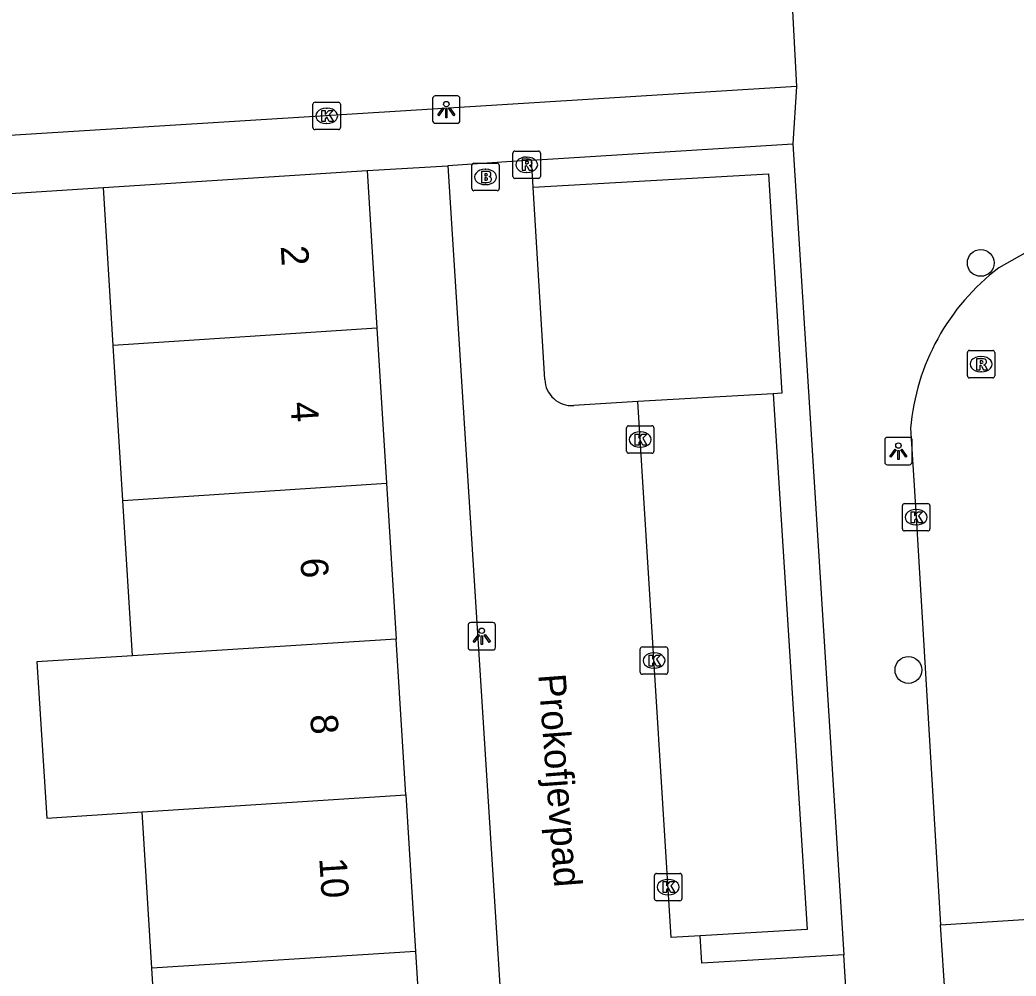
# Model space of a CAD drawing. Extents: x 159053 to 160041, y 380450 to 381422.
# Drawn here: x 159884.64 to 159920.98, y 381106.41 to 381141.29 of the extents above; entities that cross this region are included whole.
import ezdxf

# ---------------------------------------------------------------- set-up
doc = ezdxf.new("R2010")
doc.units = 0
for name, color, linetype in [('IMGEO_Boom', 7, 'Continuous'), ('IMGEO_Brandkraan', 7, 'Continuous'), ('IMGEO_Haag', 7, 'Continuous'), ('IMGEO_Kolk', 7, 'Continuous'), ('IMGEO_Lichtpunt', 7, 'Continuous'), ('IMGEO_Openbare_ruimte_label', 7, 'Continuous'), ('IMGEO_Pand', 7, 'Continuous'), ('IMGEO_Pand_nummerreeks', 7, 'Continuous'), ('IMGEO_Parkeervlak_open', 7, 'Continuous'), ('IMGEO_Rijbaan_lokaal_open', 7, 'Continuous'), ('IMGEO_Rioolput', 7, 'Continuous'), ('IMGEO_Voetpad_open', 7, 'Continuous')]:
    doc.layers.add(name, color=color, linetype=linetype)

msp = doc.modelspace()

# ---------------------------------------------------------------- linework, layer by layer
at = {"layer": 'IMGEO_Boom'}
for centre in [(159919.692, 381132.43), (159917.053, 381117.579)]:
    msp.add_circle(centre, 0.489, dxfattribs=at)
at = {"layer": 'IMGEO_Brandkraan'}
for p, q in [((159901.2, 381136.065), (159902.052, 381136.065)), ((159901.125, 381135.139), (159901.125, 381135.991)), ((159901.613, 381135.845), (159901.638, 381135.845)), ((159902.126, 381135.991), (159902.126, 381135.139)), ((159902.052, 381135.065), (159901.2, 381135.065)), ((159901.636, 381135.285), (159901.611, 381135.285))]:
    msp.add_line(p, q, dxfattribs=at)
for points in [[(159901.2, 381136.065), (159902.052, 381136.065)], [(159901.125, 381135.139), (159901.125, 381135.991)], [(159901.473, 381135.765), (159901.473, 381135.365), (159901.686, 381135.365)], [(159901.704, 381135.765), (159901.473, 381135.765)], [(159901.652, 381135.684), (159901.598, 381135.684), (159901.598, 381135.608)], [(159902.126, 381135.991), (159902.126, 381135.139)], [(159901.598, 381135.608), (159901.651, 381135.608)], [(159901.66, 381135.532), (159901.598, 381135.532), (159901.598, 381135.451)], [(159901.598, 381135.451), (159901.66, 381135.451)], [(159902.052, 381135.065), (159901.2, 381135.065)]]:
    msp.add_lwpolyline(points, dxfattribs=at)
for centre, radius, start, end in [((159901.202, 381135.989), 0.0765, 91.552, 178.448), ((159901.202, 381135.989), 0.0765, 91.552, 178.448), ((159902.05, 381135.989), 0.0765, 1.552, 88.448), ((159902.05, 381135.989), 0.0765, 1.552, 88.448), ((159901.653, 381135.646), 0.0379, 267.8285, 90.9355), ((159901.708, 381135.62), 0.145, 59.4692, 91.5367), ((159901.733, 381135.667), 0.0922, 285.5137, 58.1501), ((159901.661, 381135.491), 0.0404, 269.8759, 90.5077), ((159901.692, 381135.616), 0.251, 268.6676, 293.5347), ((159901.738, 381135.475), 0.105, 301.3115, 78.989), ((159901.202, 381135.141), 0.0765, 181.552, 268.448), ((159901.202, 381135.141), 0.0765, 181.552, 268.448), ((159902.05, 381135.141), 0.0765, 271.552, 358.448), ((159902.05, 381135.141), 0.0765, 271.552, 358.448)]:
    msp.add_arc(centre, radius, start, end, dxfattribs=at)
for centre, major_axis, ratio, start_param, end_param in [((159901.612, 381135.565), (-0.387, 0.002), 0.722429, 4.712389, 7.853982), ((159901.637, 381135.565), (-0.39, 0.002), 0.717154, 1.570796, 4.712389)]:
    msp.add_ellipse(centre, major_axis=major_axis, ratio=ratio, start_param=start_param, end_param=end_param, dxfattribs=at)
at = {"layer": 'IMGEO_Haag'}
msp.add_lwpolyline([(159903.367, 381135.192), (159911.952, 381135.677), (159912.435, 381127.674), (159912.123, 381127.657)], dxfattribs=at)
at = {"layer": 'IMGEO_Kolk'}
for p, q in [((159895.329, 381137.366), (159895.329, 381138.218)), ((159895.404, 381138.292), (159896.256, 381138.292)), ((159896.33, 381138.218), (159896.33, 381137.366)), ((159895.817, 381138.072), (159895.842, 381138.072)), ((159895.84, 381137.512), (159895.815, 381137.512)), ((159896.256, 381137.292), (159895.404, 381137.292)), ((159906.768, 381125.56), (159906.768, 381126.412)), ((159906.843, 381126.486), (159907.695, 381126.486)), ((159907.256, 381126.266), (159907.281, 381126.266)), ((159907.769, 381126.412), (159907.769, 381125.56)), ((159907.695, 381125.486), (159906.843, 381125.486)), ((159907.279, 381125.706), (159907.254, 381125.706)), ((159916.833, 381122.725), (159916.833, 381123.577)), ((159916.908, 381123.651), (159917.76, 381123.651)), ((159917.321, 381123.431), (159917.346, 381123.431)), ((159917.834, 381123.577), (159917.834, 381122.725)), ((159917.76, 381122.651), (159916.908, 381122.651)), ((159917.344, 381122.871), (159917.319, 381122.871)), ((159907.271, 381117.496), (159907.271, 381118.348)), ((159907.346, 381118.422), (159908.198, 381118.422)), ((159908.272, 381118.348), (159908.272, 381117.496)), ((159907.759, 381118.202), (159907.784, 381118.202)), ((159907.782, 381117.642), (159907.757, 381117.642)), ((159908.198, 381117.422), (159907.346, 381117.422)), ((159907.788, 381109.231), (159907.788, 381110.083)), ((159907.863, 381110.157), (159908.715, 381110.157)), ((159908.276, 381109.937), (159908.301, 381109.937)), ((159908.789, 381110.083), (159908.789, 381109.231)), ((159908.715, 381109.157), (159907.863, 381109.157)), ((159908.299, 381109.377), (159908.274, 381109.377))]:
    msp.add_line(p, q, dxfattribs=at)
for points in [[(159895.329, 381137.366), (159895.329, 381138.218)], [(159895.404, 381138.292), (159896.256, 381138.292)], [(159896.33, 381138.218), (159896.33, 381137.366)], [(159895.65, 381137.992), (159895.773, 381137.992), (159895.773, 381137.841), (159895.903, 381137.992), (159896.067, 381137.992), (159895.921, 381137.841), (159896.074, 381137.592), (159895.922, 381137.592), (159895.837, 381137.756), (159895.773, 381137.689), (159895.773, 381137.592), (159895.65, 381137.592), (159895.65, 381137.992)], [(159896.256, 381137.292), (159895.404, 381137.292)], [(159906.768, 381125.56), (159906.768, 381126.412)], [(159906.843, 381126.486), (159907.695, 381126.486)], [(159907.769, 381126.412), (159907.769, 381125.56)], [(159907.089, 381126.186), (159907.212, 381126.186), (159907.212, 381126.035), (159907.342, 381126.186), (159907.506, 381126.186), (159907.36, 381126.035), (159907.513, 381125.786), (159907.361, 381125.786), (159907.276, 381125.95), (159907.212, 381125.883), (159907.212, 381125.786), (159907.089, 381125.786), (159907.089, 381126.186)], [(159907.695, 381125.486), (159906.843, 381125.486)], [(159916.833, 381122.725), (159916.833, 381123.577)], [(159916.908, 381123.651), (159917.76, 381123.651)], [(159917.154, 381123.351), (159917.277, 381123.351), (159917.277, 381123.2), (159917.407, 381123.351), (159917.571, 381123.351), (159917.425, 381123.2), (159917.578, 381122.951), (159917.426, 381122.951), (159917.341, 381123.115), (159917.277, 381123.048), (159917.277, 381122.951), (159917.154, 381122.951), (159917.154, 381123.351)], [(159917.834, 381123.577), (159917.834, 381122.725)], [(159917.76, 381122.651), (159916.908, 381122.651)], [(159907.271, 381117.496), (159907.271, 381118.348)], [(159907.346, 381118.422), (159908.198, 381118.422)], [(159908.272, 381118.348), (159908.272, 381117.496)], [(159907.592, 381118.122), (159907.715, 381118.122), (159907.715, 381117.971), (159907.845, 381118.122), (159908.009, 381118.122), (159907.863, 381117.971), (159908.016, 381117.722), (159907.864, 381117.722), (159907.779, 381117.886), (159907.715, 381117.819), (159907.715, 381117.722), (159907.592, 381117.722), (159907.592, 381118.122)], [(159908.198, 381117.422), (159907.346, 381117.422)], [(159907.788, 381109.231), (159907.788, 381110.083)], [(159907.863, 381110.157), (159908.715, 381110.157)], [(159908.109, 381109.857), (159908.232, 381109.857), (159908.232, 381109.706), (159908.362, 381109.857), (159908.526, 381109.857), (159908.38, 381109.706), (159908.533, 381109.457), (159908.381, 381109.457), (159908.296, 381109.621), (159908.232, 381109.554), (159908.232, 381109.457), (159908.109, 381109.457), (159908.109, 381109.857)], [(159908.789, 381110.083), (159908.789, 381109.231)], [(159908.715, 381109.157), (159907.863, 381109.157)]]:
    msp.add_lwpolyline(points, dxfattribs=at)
for centre, start, end in [((159895.406, 381138.216), 91.552, 178.448), ((159895.406, 381138.216), 91.552, 178.448), ((159896.254, 381138.216), 1.552, 88.448), ((159896.254, 381138.216), 1.552, 88.448), ((159895.406, 381137.368), 181.552, 268.448), ((159895.406, 381137.368), 181.552, 268.448), ((159896.254, 381137.368), 271.552, 358.448), ((159896.254, 381137.368), 271.552, 358.448), ((159906.845, 381126.41), 91.552, 178.448), ((159906.845, 381126.41), 91.552, 178.448), ((159907.693, 381126.41), 1.552, 88.448), ((159907.693, 381126.41), 1.552, 88.448), ((159906.845, 381125.562), 181.552, 268.448), ((159906.845, 381125.562), 181.552, 268.448), ((159907.693, 381125.562), 271.552, 358.448), ((159907.693, 381125.562), 271.552, 358.448), ((159916.91, 381123.575), 91.552, 178.448), ((159916.91, 381123.575), 91.552, 178.448), ((159917.758, 381123.575), 1.552, 88.448), ((159917.758, 381123.575), 1.552, 88.448), ((159916.91, 381122.727), 181.552, 268.448), ((159916.91, 381122.727), 181.552, 268.448), ((159917.758, 381122.727), 271.552, 358.448), ((159917.758, 381122.727), 271.552, 358.448), ((159907.348, 381118.346), 91.552, 178.448), ((159907.348, 381118.346), 91.552, 178.448), ((159908.196, 381118.346), 1.552, 88.448), ((159908.196, 381118.346), 1.552, 88.448), ((159907.348, 381117.498), 181.552, 268.448), ((159907.348, 381117.498), 181.552, 268.448), ((159908.196, 381117.498), 271.552, 358.448), ((159908.196, 381117.498), 271.552, 358.448), ((159907.865, 381110.081), 91.552, 178.448), ((159907.865, 381110.081), 91.552, 178.448), ((159908.713, 381110.081), 1.552, 88.448), ((159908.713, 381110.081), 1.552, 88.448), ((159907.865, 381109.233), 181.552, 268.448), ((159907.865, 381109.233), 181.552, 268.448), ((159908.713, 381109.233), 271.552, 358.448), ((159908.713, 381109.233), 271.552, 358.448)]:
    msp.add_arc(centre, 0.0765, start, end, dxfattribs=at)
for centre, major_axis, ratio, start_param, end_param in [((159895.816, 381137.792), (-0.387, 0.002), 0.722429, 4.712389, 7.853982), ((159895.841, 381137.792), (-0.39, 0.002), 0.717154, 1.570796, 4.712389), ((159907.255, 381125.986), (-0.387, 0.002), 0.722429, 4.712389, 7.853982), ((159907.28, 381125.986), (-0.39, 0.002), 0.717154, 1.570796, 4.712389), ((159917.32, 381123.151), (-0.387, 0.002), 0.722429, 4.712389, 7.853982), ((159917.345, 381123.151), (-0.39, 0.002), 0.717154, 1.570796, 4.712389), ((159907.758, 381117.922), (-0.387, 0.002), 0.722429, 4.712389, 7.853982), ((159907.783, 381117.922), (-0.39, 0.002), 0.717154, 1.570796, 4.712389), ((159908.275, 381109.657), (-0.387, 0.002), 0.722429, 4.712389, 7.853982), ((159908.3, 381109.657), (-0.39, 0.002), 0.717154, 1.570796, 4.712389)]:
    msp.add_ellipse(centre, major_axis=major_axis, ratio=ratio, start_param=start_param, end_param=end_param, dxfattribs=at)
at = {"layer": 'IMGEO_Lichtpunt'}
for p, q in [((159899.695, 381138.426), (159899.695, 381137.619)), ((159899.695, 381138.426), (159899.695, 381137.619)), ((159900.597, 381138.521), (159899.789, 381138.521)), ((159900.597, 381138.521), (159899.789, 381138.521)), ((159900.691, 381137.619), (159900.691, 381138.426)), ((159900.691, 381137.619), (159900.691, 381138.426)), ((159899.789, 381137.525), (159900.597, 381137.525)), ((159899.789, 381137.525), (159900.597, 381137.525)), ((159916.189, 381125.969), (159916.189, 381125.162)), ((159916.189, 381125.969), (159916.189, 381125.162)), ((159917.091, 381126.064), (159916.283, 381126.064)), ((159917.091, 381126.064), (159916.283, 381126.064)), ((159917.185, 381125.162), (159917.185, 381125.969)), ((159917.185, 381125.162), (159917.185, 381125.969)), ((159916.283, 381125.068), (159917.091, 381125.068)), ((159916.283, 381125.068), (159917.091, 381125.068)), ((159901.892, 381119.307), (159901.084, 381119.307)), ((159901.892, 381119.307), (159901.084, 381119.307)), ((159900.99, 381119.212), (159900.99, 381118.405)), ((159900.99, 381119.212), (159900.99, 381118.405)), ((159901.986, 381118.405), (159901.986, 381119.212)), ((159901.986, 381118.405), (159901.986, 381119.212)), ((159901.084, 381118.311), (159901.892, 381118.311)), ((159901.084, 381118.311), (159901.892, 381118.311))]:
    msp.add_line(p, q, dxfattribs=at)
for points in [[(159900.069, 381138.09), (159900.108, 381138.062), (159899.92, 381137.8), (159899.882, 381137.827), (159900.069, 381138.09)], [(159900.171, 381138.042), (159900.218, 381138.042), (159900.218, 381137.72), (159900.171, 381137.72), (159900.171, 381138.042)], [(159900.281, 381138.062), (159900.319, 381138.089), (159900.506, 381137.827), (159900.467, 381137.799), (159900.281, 381138.062)], [(159916.563, 381125.633), (159916.602, 381125.605), (159916.414, 381125.343), (159916.376, 381125.37), (159916.563, 381125.633)], [(159916.665, 381125.585), (159916.712, 381125.585), (159916.712, 381125.263), (159916.665, 381125.263), (159916.665, 381125.585)], [(159916.775, 381125.605), (159916.813, 381125.632), (159917, 381125.37), (159916.961, 381125.342), (159916.775, 381125.605)], [(159901.364, 381118.876), (159901.403, 381118.848), (159901.215, 381118.586), (159901.177, 381118.613), (159901.364, 381118.876)], [(159901.466, 381118.828), (159901.513, 381118.828), (159901.513, 381118.506), (159901.466, 381118.506), (159901.466, 381118.828)], [(159901.576, 381118.848), (159901.614, 381118.875), (159901.801, 381118.613), (159901.762, 381118.585), (159901.576, 381118.848)]]:
    msp.add_lwpolyline(points, dxfattribs=at)
for centre in [(159900.194, 381138.224), (159916.688, 381125.767), (159901.489, 381119.01)]:
    msp.add_circle(centre, 0.0994, dxfattribs=at)
for centre, start, end in [((159899.789, 381138.426), 90, 180), ((159899.789, 381138.426), 90, 180), ((159900.597, 381138.426), 0, 90), ((159900.597, 381138.426), 0, 90), ((159899.789, 381137.619), 180, 270), ((159899.789, 381137.619), 180, 270), ((159900.597, 381137.619), 270, 0), ((159900.597, 381137.619), 270, 360), ((159916.283, 381125.969), 90, 180), ((159916.283, 381125.969), 90, 180), ((159917.091, 381125.969), 0, 90), ((159917.091, 381125.969), 0, 90), ((159916.283, 381125.162), 180, 270), ((159916.283, 381125.162), 180, 270), ((159917.091, 381125.162), 270, 0), ((159917.091, 381125.162), 270, 360), ((159901.084, 381119.212), 90, 180), ((159901.084, 381119.212), 90, 180), ((159901.892, 381119.212), 0, 90), ((159901.892, 381119.212), 0, 90), ((159901.084, 381118.405), 180, 270), ((159901.084, 381118.405), 180, 270), ((159901.892, 381118.405), 270, 0), ((159901.892, 381118.405), 270, 360)]:
    msp.add_arc(centre, 0.0946, start, end, dxfattribs=at)
at = {"layer": 'IMGEO_Pand'}
for points in [[(159887.686, 381135.184), (159897.305, 381135.804)], [(159897.305, 381135.804), (159897.662, 381130.05)], [(159888.043, 381129.418), (159887.686, 381135.184)], [(159897.662, 381130.05), (159888.043, 381129.418)], [(159897.662, 381130.05), (159898.014, 381124.388)], [(159888.392, 381123.766), (159888.043, 381129.418)], [(159888.392, 381123.766), (159898.014, 381124.388)], [(159898.014, 381124.388), (159898.367, 381118.697)], [(159888.743, 381118.091), (159888.392, 381123.766)], [(159898.367, 381118.697), (159888.743, 381118.091)], [(159898.719, 381113.025), (159898.367, 381118.697)], [(159888.743, 381118.091), (159885.258, 381117.872), (159885.617, 381112.176), (159889.095, 381112.4)], [(159889.095, 381112.4), (159898.719, 381113.025)], [(159898.719, 381113.025), (159899.074, 381107.304)], [(159889.448, 381106.698), (159889.095, 381112.4)], [(159899.074, 381107.304), (159889.448, 381106.698)], [(159899.074, 381107.304), (159899.426, 381101.643)], [(159889.801, 381100.996), (159889.448, 381106.698)]]:
    msp.add_lwpolyline(points, dxfattribs=at)
at = {"layer": 'IMGEO_Parkeervlak_open'}
for points in [[(159912.123, 381127.657), (159907.18, 381127.373)], [(159912.123, 381127.657), (159913.356, 381108.115), (159909.452, 381107.881)]]:
    msp.add_lwpolyline(points, dxfattribs=at)
at = {"layer": 'IMGEO_Rijbaan_lokaal_open'}
for points in [[(159931.897, 381138.773), (159920.354, 381132.251)], [(159917.13, 381126.395), (159917.335, 381123.151), (159918.225, 381108.286)], [(159918.225, 381108.286), (159923.722, 381108.634)], [(159918.644, 381101.808), (159918.225, 381108.286)]]:
    msp.add_lwpolyline(points, dxfattribs=at)
msp.add_arc((159925.334, 381125.694), 8.234, 127.2146, 175.1158, dxfattribs=at)
at = {"layer": 'IMGEO_Rioolput'}
for p, q in [((159902.625, 381135.585), (159902.625, 381136.437)), ((159902.7, 381136.511), (159903.552, 381136.511)), ((159903.626, 381136.437), (159903.626, 381135.585)), ((159903.113, 381136.291), (159903.138, 381136.291)), ((159903.136, 381135.731), (159903.111, 381135.731)), ((159903.552, 381135.511), (159902.7, 381135.511)), ((159919.203, 381128.308), (159919.203, 381129.16)), ((159919.278, 381129.234), (159920.13, 381129.234)), ((159920.204, 381129.16), (159920.204, 381128.308)), ((159919.691, 381129.014), (159919.716, 381129.014)), ((159919.714, 381128.454), (159919.689, 381128.454)), ((159920.13, 381128.234), (159919.278, 381128.234))]:
    msp.add_line(p, q, dxfattribs=at)
for points in [[(159902.625, 381135.585), (159902.625, 381136.437)], [(159902.7, 381136.511), (159903.552, 381136.511)], [(159903.626, 381136.437), (159903.626, 381135.585)], [(159903.214, 381136.209), (159902.962, 381136.211), (159902.962, 381135.811)], [(159903.14, 381136.13), (159903.086, 381136.13), (159903.086, 381136.049)], [(159903.086, 381136.049), (159903.138, 381136.049)], [(159902.962, 381135.811), (159903.086, 381135.811), (159903.086, 381135.973), (159903.097, 381135.973)], [(159903.144, 381135.944), (159903.215, 381135.811), (159903.355, 381135.811), (159903.29, 381135.937)], [(159903.552, 381135.511), (159902.7, 381135.511)], [(159919.203, 381128.308), (159919.203, 381129.16)], [(159919.278, 381129.234), (159920.13, 381129.234)], [(159920.204, 381129.16), (159920.204, 381128.308)], [(159919.792, 381128.932), (159919.54, 381128.934), (159919.54, 381128.534)], [(159919.718, 381128.853), (159919.664, 381128.853), (159919.664, 381128.772)], [(159919.664, 381128.772), (159919.716, 381128.772)], [(159919.54, 381128.534), (159919.664, 381128.534), (159919.664, 381128.696), (159919.675, 381128.696)], [(159919.722, 381128.667), (159919.793, 381128.534), (159919.933, 381128.534), (159919.868, 381128.66)], [(159920.13, 381128.234), (159919.278, 381128.234)]]:
    msp.add_lwpolyline(points, dxfattribs=at)
for centre, radius, start, end in [((159902.702, 381136.435), 0.0765, 91.552, 178.448), ((159902.702, 381136.435), 0.0765, 91.552, 178.448), ((159903.55, 381136.435), 0.0765, 1.552, 88.448), ((159903.55, 381136.435), 0.0765, 1.552, 88.448), ((159903.122, 381136.238), 0.19, 274.7715, 282.9687), ((159903.146, 381136.034), 0.0964, 77.0061, 93.1865), ((159903.16, 381136.091), 0.0378, 276.6634, 79.6772), ((159903.213, 381136.099), 0.109, 350.3612, 89.416), ((159903.211, 381136.099), 0.112, 277.5842, 350.9817), ((159903.096, 381135.92), 0.0533, 26.0293, 88.6989), ((159903.195, 381135.884), 0.108, 29.5134, 73.7905), ((159902.702, 381135.587), 0.0765, 181.552, 268.448), ((159902.702, 381135.587), 0.0765, 181.552, 268.448), ((159903.55, 381135.587), 0.0765, 271.552, 358.448), ((159903.55, 381135.587), 0.0765, 271.552, 358.448), ((159919.28, 381129.158), 0.0765, 91.552, 178.448), ((159919.28, 381129.158), 0.0765, 91.552, 178.448), ((159920.128, 381129.158), 0.0765, 1.552, 88.448), ((159920.128, 381129.158), 0.0765, 1.552, 88.448), ((159919.7, 381128.961), 0.19, 274.7715, 282.9687), ((159919.724, 381128.757), 0.0964, 77.0061, 93.1865), ((159919.738, 381128.814), 0.0378, 276.6634, 79.6772), ((159919.791, 381128.822), 0.109, 350.3612, 89.416), ((159919.789, 381128.822), 0.112, 277.5842, 350.9817), ((159919.674, 381128.643), 0.0533, 26.0293, 88.6989), ((159919.773, 381128.607), 0.108, 29.5134, 73.7905), ((159919.28, 381128.31), 0.0765, 181.552, 268.448), ((159919.28, 381128.31), 0.0765, 181.552, 268.448), ((159920.128, 381128.31), 0.0765, 271.552, 358.448), ((159920.128, 381128.31), 0.0765, 271.552, 358.448)]:
    msp.add_arc(centre, radius, start, end, dxfattribs=at)
for centre, major_axis, ratio, start_param, end_param in [((159903.112, 381136.011), (-0.387, 0.002), 0.722429, 4.712389, 7.853982), ((159903.137, 381136.011), (-0.39, 0.002), 0.717154, 1.570796, 4.712389), ((159919.69, 381128.734), (-0.387, 0.002), 0.722429, 4.712389, 7.853982), ((159919.715, 381128.734), (-0.39, 0.002), 0.717154, 1.570796, 4.712389)]:
    msp.add_ellipse(centre, major_axis=major_axis, ratio=ratio, start_param=start_param, end_param=end_param, dxfattribs=at)
at = {"layer": 'IMGEO_Voetpad_open'}
for points in [[(159925.071, 381144.534), (159912.716, 381143.7), (159912.967, 381138.864)], [(159912.967, 381138.864), (159869.027, 381136.128)], [(159912.967, 381138.864), (159912.838, 381136.769)], [(159903.308, 381136.174), (159912.838, 381136.769)], [(159912.838, 381136.769), (159913.407, 381127.726), (159914.7, 381107.19)], [(159903.308, 381136.174), (159900.246, 381135.973)], [(159903.367, 381135.192), (159903.308, 381136.174)], [(159897.305, 381135.804), (159900.246, 381135.973)], [(159900.246, 381135.973), (159903.914, 381078.281)], [(159875.032, 381134.37), (159887.686, 381135.184)], [(159903.791, 381128.181), (159903.367, 381135.192)], [(159907.18, 381127.373), (159904.843, 381127.228)], [(159909.452, 381107.881), (159908.401, 381107.824), (159907.18, 381127.373)], [(159914.7, 381107.19), (159909.515, 381106.88), (159909.452, 381107.881)], [(159914.976, 381102.594), (159914.7, 381107.19)]]:
    msp.add_lwpolyline(points, dxfattribs=at)
msp.add_arc((159904.765, 381128.199), 0.974, 181.0572, 274.5964, dxfattribs=at)

# ---------------------------------------------------------------- texts
at = {"layer": 'IMGEO_Openbare_ruimte_label'}
msp.add_text('Prokofjevpad', height=1, rotation=274.3592, dxfattribs=at).set_placement((159903.547, 381117.408))
at = {"layer": 'IMGEO_Pand_nummerreeks'}
for s, rotation, p in [('2', 273.6051, (159894.151, 381133.037)), ('4', 273.6051, (159894.51, 381127.339)), ('6', 273.6051, (159894.869, 381121.643)), ('8', 273.6037, (159895.228, 381115.942)), ('10', 273.6051, (159895.558, 381110.707))]:
    msp.add_text(s, height=1, rotation=rotation, dxfattribs=at).set_placement(p)

doc.saveas('drawing.dxf')
